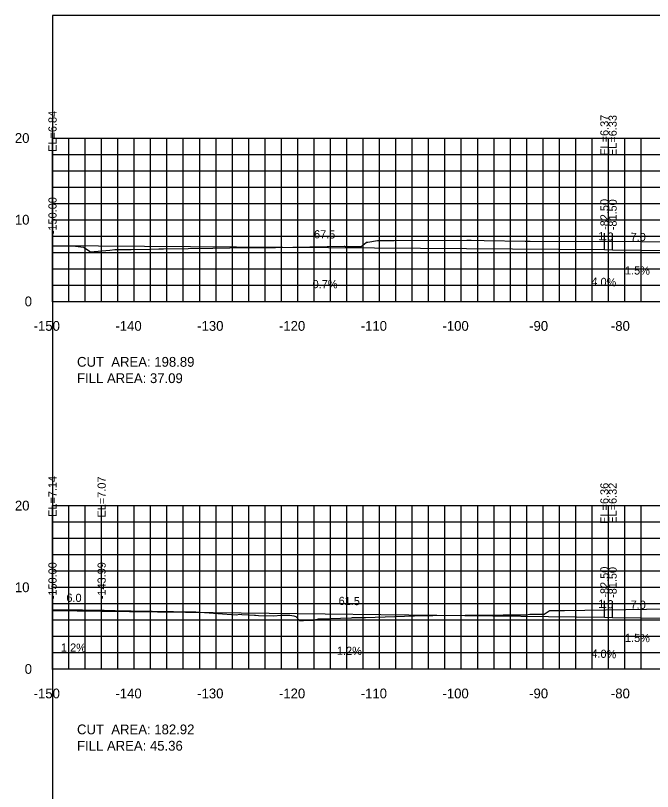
# Model space of a CAD drawing. Extents: x 1797419 to 1809236, y 248759 to 251512.
# Drawn here: x 1806556.5 to 1806634.4, y 250174.4 to 250269.4 of the extents above; entities that cross this region are included whole.
import ezdxf

# ---------------------------------------------------------------- set-up
doc = ezdxf.new("R2010")
doc.units = 0
for name, color, linetype in [('10', 7, 'Continuous'), ('3', 7, 'Continuous'), ('31', 7, 'Continuous'), ('4', 7, 'Continuous'), ('60', 7, 'Continuous'), ('ANNO-TXT', 7, 'Continuous'), ('CL-CNST', 7, 'Continuous'), ('Level 62', 7, 'Continuous'), ('M-ROADS', 7, 'Continuous')]:
    doc.layers.add(name, color=color, linetype=linetype)

msp = doc.modelspace()

# ---------------------------------------------------------------- linework, layer by layer
for p, q in [((1806561.002, 250241.274), (1806561.002, 250243.274)), ((1806628.505, 250240.804), (1806628.505, 250242.804)), ((1806629.505, 250240.764), (1806629.505, 250242.764)), ((1806629.506, 250240.764), (1806629.506, 250242.764)), ((1806561.002, 250196.577), (1806561.002, 250198.577)), ((1806567.01, 250196.507), (1806567.01, 250198.507)), ((1806628.504, 250195.788), (1806628.504, 250197.788)), ((1806628.505, 250195.788), (1806628.505, 250197.788)), ((1806629.505, 250195.748), (1806629.505, 250197.748))]:
    msp.add_line(p, q)
msp.add_lwpolyline([(1806561.002, 250079.432), (1806861.002, 250079.432), (1806861.002, 250269.432), (1806561.002, 250269.432)], close=True)
at = {"layer": '60'}
for p, q in [((1806560.942, 250254.432), (1806561.002, 250254.432)), ((1806561.002, 250234.432), (1806561.002, 250254.432)), ((1806560.942, 250244.432), (1806561.002, 250244.432)), ((1806560.942, 250234.432), (1806561.002, 250234.432)), ((1806561.002, 250234.432), (1806861.002, 250234.432)), ((1806561.002, 250234.372), (1806561.002, 250234.432)), ((1806571.002, 250234.372), (1806571.002, 250234.432)), ((1806581.002, 250234.372), (1806581.002, 250234.432)), ((1806591.002, 250234.372), (1806591.002, 250234.432)), ((1806601.002, 250234.372), (1806601.002, 250234.432)), ((1806611.002, 250234.372), (1806611.002, 250234.432)), ((1806621.002, 250234.372), (1806621.002, 250234.432)), ((1806631.002, 250234.372), (1806631.002, 250234.432)), ((1806560.942, 250209.432), (1806561.002, 250209.432)), ((1806561.002, 250189.432), (1806561.002, 250209.432)), ((1806560.942, 250199.432), (1806561.002, 250199.432)), ((1806560.942, 250189.432), (1806561.002, 250189.432)), ((1806561.002, 250189.432), (1806861.002, 250189.432)), ((1806561.002, 250189.372), (1806561.002, 250189.432)), ((1806571.002, 250189.372), (1806571.002, 250189.432)), ((1806581.002, 250189.372), (1806581.002, 250189.432)), ((1806591.002, 250189.372), (1806591.002, 250189.432)), ((1806601.002, 250189.372), (1806601.002, 250189.432)), ((1806611.002, 250189.372), (1806611.002, 250189.432)), ((1806621.002, 250189.372), (1806621.002, 250189.432)), ((1806631.002, 250189.372), (1806631.002, 250189.432))]:
    msp.add_line(p, q, dxfattribs=at)
at = {"layer": 'CL-CNST'}
for points in [[(1806561.002, 250241.274), (1806628.505, 250240.804), (1806629.505, 250240.764), (1806629.506, 250240.764), (1806636.505, 250240.659)], [(1806561.002, 250196.577), (1806567.01, 250196.507), (1806628.504, 250195.788), (1806628.505, 250195.788), (1806629.505, 250195.748), (1806636.505, 250195.643), (1806638.368, 250195.568), (1806638.505, 250195.563), (1806638.835, 250195.563), (1806638.881, 250195.425), (1806639.001, 250195.063), (1806640.67, 250195.196), (1806641.002, 250195.223), (1806665.398, 250195.759), (1806693.026, 250196.367), (1806693.402, 250196.375), (1806695.027, 250196.411), (1806695.197, 250196.911), (1806695.288, 250196.911), (1806695.527, 250196.911), (1806711.001, 250197.53)]]:
    msp.add_lwpolyline(points, dxfattribs=at)
at = {"layer": 'Level 62'}
for p, q in [((1806561.002, 250254.432), (1806861.002, 250254.432)), ((1806561.002, 250234.432), (1806561.002, 250254.432)), ((1806563.002, 250234.432), (1806563.002, 250254.432)), ((1806565.002, 250234.432), (1806565.002, 250254.432)), ((1806567.002, 250234.432), (1806567.002, 250254.432)), ((1806569.002, 250234.432), (1806569.002, 250254.432)), ((1806571.002, 250234.432), (1806571.002, 250254.432)), ((1806573.002, 250234.432), (1806573.002, 250254.432)), ((1806575.002, 250234.432), (1806575.002, 250254.432)), ((1806577.002, 250234.432), (1806577.002, 250254.432)), ((1806579.002, 250234.432), (1806579.002, 250254.432)), ((1806581.002, 250234.432), (1806581.002, 250254.432)), ((1806583.002, 250234.432), (1806583.002, 250254.432)), ((1806585.002, 250234.432), (1806585.002, 250254.432)), ((1806587.002, 250234.432), (1806587.002, 250254.432)), ((1806589.002, 250234.432), (1806589.002, 250254.432)), ((1806591.002, 250234.432), (1806591.002, 250254.432)), ((1806593.002, 250234.432), (1806593.002, 250254.432)), ((1806595.002, 250234.432), (1806595.002, 250254.432)), ((1806597.002, 250234.432), (1806597.002, 250254.432)), ((1806599.002, 250234.432), (1806599.002, 250254.432)), ((1806601.002, 250234.432), (1806601.002, 250254.432)), ((1806603.002, 250234.432), (1806603.002, 250254.432)), ((1806605.002, 250234.432), (1806605.002, 250254.432)), ((1806607.002, 250234.432), (1806607.002, 250254.432)), ((1806609.002, 250234.432), (1806609.002, 250254.432)), ((1806611.002, 250234.432), (1806611.002, 250254.432)), ((1806613.002, 250234.432), (1806613.002, 250254.432)), ((1806615.002, 250234.432), (1806615.002, 250254.432)), ((1806617.002, 250234.432), (1806617.002, 250254.432)), ((1806619.002, 250234.432), (1806619.002, 250254.432)), ((1806621.002, 250234.432), (1806621.002, 250254.432)), ((1806623.002, 250234.432), (1806623.002, 250254.432)), ((1806625.002, 250234.432), (1806625.002, 250254.432)), ((1806627.002, 250234.432), (1806627.002, 250254.432)), ((1806629.002, 250234.432), (1806629.002, 250254.432)), ((1806631.002, 250234.432), (1806631.002, 250254.432)), ((1806633.002, 250234.432), (1806633.002, 250254.432)), ((1806561.002, 250252.432), (1806861.002, 250252.432)), ((1806561.002, 250250.432), (1806861.002, 250250.432)), ((1806561.002, 250248.432), (1806861.002, 250248.432)), ((1806561.002, 250246.432), (1806861.002, 250246.432)), ((1806561.002, 250244.432), (1806861.002, 250244.432)), ((1806561.002, 250242.432), (1806861.002, 250242.432)), ((1806561.002, 250240.432), (1806861.002, 250240.432)), ((1806561.002, 250238.432), (1806861.002, 250238.432)), ((1806561.002, 250236.432), (1806861.002, 250236.432)), ((1806561.002, 250234.432), (1806861.002, 250234.432)), ((1806561.002, 250209.432), (1806861.002, 250209.432)), ((1806561.002, 250189.432), (1806561.002, 250209.432)), ((1806563.002, 250189.432), (1806563.002, 250209.432)), ((1806565.002, 250189.432), (1806565.002, 250209.432)), ((1806567.002, 250189.432), (1806567.002, 250209.432)), ((1806569.002, 250189.432), (1806569.002, 250209.432)), ((1806571.002, 250189.432), (1806571.002, 250209.432)), ((1806573.002, 250189.432), (1806573.002, 250209.432)), ((1806575.002, 250189.432), (1806575.002, 250209.432)), ((1806577.002, 250189.432), (1806577.002, 250209.432)), ((1806579.002, 250189.432), (1806579.002, 250209.432)), ((1806581.002, 250189.432), (1806581.002, 250209.432)), ((1806583.002, 250189.432), (1806583.002, 250209.432)), ((1806585.002, 250189.432), (1806585.002, 250209.432)), ((1806587.002, 250189.432), (1806587.002, 250209.432)), ((1806589.002, 250189.432), (1806589.002, 250209.432)), ((1806591.002, 250189.432), (1806591.002, 250209.432)), ((1806593.002, 250189.432), (1806593.002, 250209.432)), ((1806595.002, 250189.432), (1806595.002, 250209.432)), ((1806597.002, 250189.432), (1806597.002, 250209.432)), ((1806599.002, 250189.432), (1806599.002, 250209.432)), ((1806601.002, 250189.432), (1806601.002, 250209.432)), ((1806603.002, 250189.432), (1806603.002, 250209.432)), ((1806605.002, 250189.432), (1806605.002, 250209.432)), ((1806607.002, 250189.432), (1806607.002, 250209.432)), ((1806609.002, 250189.432), (1806609.002, 250209.432)), ((1806611.002, 250189.432), (1806611.002, 250209.432)), ((1806613.002, 250189.432), (1806613.002, 250209.432)), ((1806615.002, 250189.432), (1806615.002, 250209.432)), ((1806617.002, 250189.432), (1806617.002, 250209.432)), ((1806619.002, 250189.432), (1806619.002, 250209.432)), ((1806621.002, 250189.432), (1806621.002, 250209.432)), ((1806623.002, 250189.432), (1806623.002, 250209.432)), ((1806625.002, 250189.432), (1806625.002, 250209.432)), ((1806627.002, 250189.432), (1806627.002, 250209.432)), ((1806629.002, 250189.432), (1806629.002, 250209.432)), ((1806631.002, 250189.432), (1806631.002, 250209.432)), ((1806633.002, 250189.432), (1806633.002, 250209.432)), ((1806561.002, 250207.432), (1806861.002, 250207.432)), ((1806561.002, 250205.432), (1806861.002, 250205.432)), ((1806561.002, 250203.432), (1806861.002, 250203.432)), ((1806561.002, 250201.432), (1806861.002, 250201.432)), ((1806561.002, 250199.432), (1806861.002, 250199.432)), ((1806561.002, 250197.432), (1806861.002, 250197.432)), ((1806561.002, 250195.432), (1806861.002, 250195.432)), ((1806561.002, 250193.432), (1806861.002, 250193.432)), ((1806561.002, 250191.432), (1806861.002, 250191.432)), ((1806561.002, 250189.432), (1806861.002, 250189.432))]:
    msp.add_line(p, q, dxfattribs=at)
at = {"layer": 'M-ROADS'}
for points in [[(1806561.002, 250241.239), (1806561.31, 250241.236), (1806563.491, 250241.216), (1806564.787, 250241.052), (1806564.865, 250241.043), (1806565.511, 250240.574), (1806565.609, 250240.504), (1806568.031, 250240.717), (1806568.634, 250240.772), (1806570.632, 250240.804), (1806573.014, 250240.842), (1806574.006, 250240.858), (1806574.58, 250240.865), (1806580.596, 250240.963), (1806584.764, 250241.019), (1806585.267, 250241.023), (1806587.196, 250241.038), (1806588.265, 250241.051), (1806596.681, 250241.186), (1806596.69, 250241.184), (1806596.716, 250241.178), (1806596.785, 250241.159), (1806596.82, 250241.15), (1806597.293, 250241.155), (1806598.043, 250241.163), (1806598.273, 250241.165), (1806598.341, 250241.166), (1806598.74, 250241.171), (1806599.374, 250241.653), (1806599.397, 250241.672), (1806599.536, 250241.697), (1806599.571, 250241.694), (1806600.743, 250241.89), (1806601.23, 250241.888), (1806601.256, 250241.888), (1806602.118, 250241.893), (1806602.179, 250241.894), (1806602.78, 250241.902), (1806611.671, 250241.916), (1806611.878, 250241.916), (1806612.192, 250241.914), (1806613.81, 250241.878), (1806618.803, 250241.8), (1806619.431, 250241.795), (1806660.017, 250241.689)], [(1806561.002, 250196.714), (1806562.063, 250196.667), (1806564.675, 250196.655), (1806565.728, 250196.638), (1806567.32, 250196.612), (1806570.013, 250196.568), (1806570.631, 250196.558), (1806575.806, 250196.473), (1806577.83, 250196.439), (1806577.928, 250196.435), (1806578.267, 250196.42), (1806578.52, 250196.409), (1806581.224, 250196.228), (1806583.451, 250196.052), (1806583.899, 250196.127), (1806584.162, 250196.089), (1806585.698, 250196.013), (1806585.812, 250196.019), (1806586.21, 250195.984), (1806588.071, 250195.955), (1806588.922, 250196.004), (1806589.39, 250196.006), (1806589.46, 250196.004), (1806589.492, 250196.004), (1806590, 250196.003), (1806590.003, 250196.003), (1806590.018, 250196.003), (1806590.019, 250196.003), (1806590.531, 250195.946), (1806590.753, 250195.854), (1806591.157, 250195.394), (1806591.213, 250195.386), (1806591.231, 250195.375), (1806591.511, 250195.375), (1806591.628, 250195.382), (1806591.641, 250195.382), (1806591.659, 250195.383), (1806591.683, 250195.384), (1806591.718, 250195.385), (1806591.777, 250195.387), (1806591.889, 250195.39), (1806591.994, 250195.394), (1806592.081, 250195.389), (1806592.194, 250195.397), (1806592.941, 250195.423), (1806593.017, 250195.427), (1806593.118, 250195.446), (1806593.145, 250195.453), (1806593.2, 250195.467), (1806593.253, 250195.48), (1806593.304, 250195.493), (1806593.352, 250195.505), (1806593.399, 250195.518), (1806593.444, 250195.529), (1806593.487, 250195.539), (1806593.529, 250195.55), (1806593.558, 250195.558), (1806597.568, 250195.711), (1806597.703, 250195.714), (1806598.454, 250195.74), (1806598.915, 250195.74), (1806598.972, 250195.74), (1806599.216, 250195.749), (1806599.266, 250195.752), (1806606.452, 250195.964), (1806607.51, 250195.977), (1806611.469, 250196.012), (1806616.121, 250196.051), (1806616.347, 250196.051), (1806616.414, 250196.051), (1806618.846, 250196.074), (1806618.862, 250196.075), (1806618.876, 250196.075), (1806618.89, 250196.075), (1806618.902, 250196.075), (1806618.914, 250196.075), (1806618.925, 250196.076), (1806619.37, 250196.144), (1806621.04, 250196.145), (1806621.063, 250196.145), (1806621.152, 250196.145), (1806621.766, 250196.532), (1806621.777, 250196.532), (1806621.826, 250196.575), (1806621.996, 250196.605), (1806623.538, 250196.603), (1806623.611, 250196.603), (1806636.127, 250196.796)]]:
    msp.add_lwpolyline(points, dxfattribs=at)

# ---------------------------------------------------------------- texts
at = {"layer": '10'}
for s, p in [('-150', (1806558.698, 250230.832)), ('-140', (1806568.698, 250230.832)), ('-130', (1806578.698, 250230.832)), ('-120', (1806588.698, 250230.832)), ('-110', (1806598.698, 250230.832)), ('-100', (1806608.698, 250230.832)), ('-90', (1806619.298, 250230.832)), ('-80', (1806629.298, 250230.832)), ('-150', (1806558.698, 250185.832)), ('-140', (1806568.698, 250185.832)), ('-130', (1806578.698, 250185.832)), ('-120', (1806588.698, 250185.832)), ('-110', (1806598.698, 250185.832)), ('-100', (1806608.698, 250185.832)), ('-90', (1806619.298, 250185.832)), ('-80', (1806629.298, 250185.832))]:
    msp.add_text(s, height=1.2, dxfattribs=at).set_placement(p)
at = {"layer": '3'}
for s, p in [('EL=6.84', (1806561.502, 250252.739)), ('EL=6.37', (1806629.005, 250252.269)), ('EL=6.33', (1806630.005, 250252.229)), ('EL=6.33', (1806630.006, 250252.229)), ('-150.00', (1806561.502, 250242.66)), ('-82.50', (1806629.005, 250243.182)), ('-81.50', (1806630.005, 250243.142)), ('-81.50', (1806630.006, 250243.142)), ('EL=7.14', (1806561.502, 250208.042)), ('EL=7.07', (1806567.51, 250207.971)), ('EL=6.36', (1806629.004, 250207.205)), ('EL=6.36', (1806629.005, 250207.205)), ('EL=6.32', (1806630.005, 250207.213)), ('-150.00', (1806561.502, 250197.963)), ('-143.99', (1806567.51, 250197.971)), ('-82.50', (1806629.004, 250198.166)), ('-82.50', (1806629.005, 250198.166)), ('-81.50', (1806630.005, 250198.126))]:
    msp.add_text(s, height=1, rotation=90, dxfattribs=at).set_placement(p)
at = {"layer": '31'}
for s, p in [('20', (1806556.4, 250253.832)), ('10', (1806556.4, 250243.832)), ('0', (1806557.6, 250233.832)), ('20', (1806556.4, 250208.832)), ('10', (1806556.4, 250198.832)), ('0', (1806557.6, 250188.832))]:
    msp.add_text(s, height=1.2, dxfattribs=at).set_placement(p)
at = {"layer": '4'}
for s, rotation, p in [('67.5', 359.60096, (1806592.982, 250242.151)), ('1.0', 357.70864, (1806627.727, 250241.936)), ('7.0', 359.14063, (1806631.699, 250241.831)), ('1.5%', 359.14063, (1806631.017, 250237.741)), ('0.7%', 359.60096, (1806592.805, 250236.052)), ('4.0%', 357.70864, (1806626.893, 250236.379)), ('6.0', 359.33035, (1806562.696, 250197.657)), ('61.5', 359.33036, (1806595.99, 250197.268)), ('1.0', 357.70864, (1806627.727, 250196.92)), ('7.0', 359.14064, (1806631.699, 250196.815)), ('1.5%', 359.14064, (1806631.017, 250192.753)), ('1.2%', 359.33035, (1806562.034, 250191.565)), ('1.2%', 359.33036, (1806595.785, 250191.17)), ('4.0%', 357.70864, (1806626.893, 250190.848))]:
    msp.add_text(s, height=1, rotation=rotation, dxfattribs=at).set_placement(p)
at = {"layer": '60'}
for p in [(1806561.002, 250234.432), (1806561.002, 250189.432)]:
    msp.add_text('-', height=0.0001, dxfattribs=at).set_placement(p)
at = {"layer": 'ANNO-TXT'}
for s, p in [('CUT  AREA: 198.89', (1806564.002, 250226.432)), ('FILL AREA: 37.09', (1806564.002, 250224.432)), ('CUT  AREA: 182.92', (1806564.002, 250181.432)), ('FILL AREA: 45.36', (1806564.002, 250179.432))]:
    msp.add_text(s, height=1.2, dxfattribs=at).set_placement(p)

doc.saveas('drawing.dxf')
